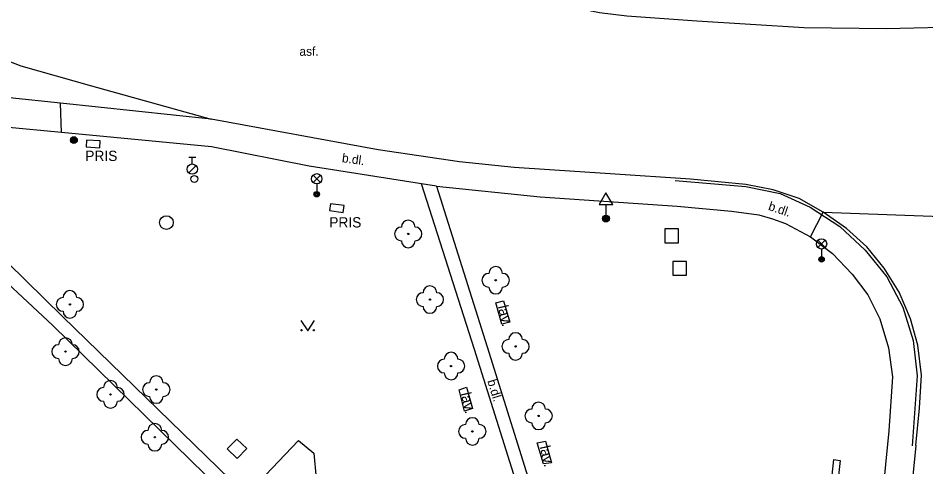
# Model space of a CAD drawing. Extents: x -595546 to -593986, y -1160845 to -1159202.
# Drawn here: x -594146.9 to -594080.8, y -1160647.7 to -1160615 of the extents above; entities that cross this region are included whole.
import ezdxf

# ---------------------------------------------------------------- set-up
doc = ezdxf.new("R2010")
doc.units = 0
for name, color, linetype in [('Level 22', 7, 'Continuous'), ('Level 24', 7, 'Continuous'), ('Level 25', 7, 'Continuous'), ('Level 26', 7, 'Continuous'), ('Level 27', 7, 'Continuous'), ('Level 28', 7, 'Continuous'), ('Level 33', 7, 'Continuous'), ('Level 34', 7, 'Continuous'), ('Level 36', 7, 'Continuous'), ('Specificka linie pasportu komunikaci', 7, 'Continuous'), ('TM - chodniky - VP', 7, 'Continuous'), ('TM - hranice souvisleho porostu (skupiny stromu_ kere)', 7, 'Continuous'), ('TM - komunikace - VP', 7, 'Continuous'), ('TM - lavicka', 7, 'Continuous'), ('TM - letecke snimky - pomocna linie', 7, 'Continuous'), ('TM - popis objektu', 7, 'Continuous'), ('TM - popis povrchu', 7, 'Continuous'), ('TM - poznamka', 7, 'Continuous'), ('TM - rozhrani mezi zpev. plochami mezi sebou - VP', 7, 'Continuous'), ('TM - rozhrani ploch obecne - VP', 7, 'Continuous'), ('TM - zabradli - VP', 7, 'Continuous')]:
    doc.layers.add(name, color=color, linetype=linetype)

msp = doc.modelspace()

# ---------------------------------------------------------------- linework, layer by layer
at = {"layer": 'Level 22'}
for centre in [(-594118.51, -1160630.74), (-594112.14, -1160634.11), (-594116.93, -1160635.52), (-594143.17, -1160635.87), (-594110.69, -1160638.93), (-594143.49, -1160639.31), (-594115.39, -1160640.36), (-594136.87, -1160642.07), (-594140.21, -1160642.42), (-594109.01, -1160643.99), (-594136.98, -1160645.54), (-594113.84, -1160645.12)]:
    msp.add_circle(centre, 0.05, dxfattribs=at)
for centre, start, end in [((-594118.51, -1160630.24), 0, 180), ((-594119.01, -1160630.74), 90, 270), ((-594118.01, -1160630.74), 270, 90), ((-594118.51, -1160631.24), 180, 0), ((-594112.64, -1160634.11), 90, 270), ((-594112.14, -1160633.61), 0, 180), ((-594111.64, -1160634.11), 270, 90), ((-594143.17, -1160635.37), 0, 180), ((-594117.43, -1160635.52), 90, 270), ((-594116.93, -1160635.02), 0, 180), ((-594116.43, -1160635.52), 270, 90), ((-594112.14, -1160634.61), 180, 0), ((-594143.67, -1160635.87), 90, 270), ((-594142.67, -1160635.87), 270, 90), ((-594143.17, -1160636.37), 180, 0), ((-594116.93, -1160636.02), 180, 0), ((-594143.49, -1160638.81), 0, 180), ((-594110.69, -1160638.43), 0, 180), ((-594143.99, -1160639.31), 90, 270), ((-594142.99, -1160639.31), 270, 90), ((-594111.19, -1160638.93), 90, 270), ((-594110.19, -1160638.93), 270, 90), ((-594115.39, -1160639.86), 0, 180), ((-594110.69, -1160639.43), 180, 0), ((-594143.49, -1160639.81), 180, 0), ((-594115.89, -1160640.36), 90, 270), ((-594114.89, -1160640.36), 270, 90), ((-594115.39, -1160640.86), 180, 0), ((-594140.21, -1160641.92), 0, 180), ((-594137.37, -1160642.07), 90, 270), ((-594136.87, -1160641.57), 0, 180), ((-594136.37, -1160642.07), 270, 90), ((-594140.71, -1160642.42), 90, 270), ((-594139.71, -1160642.42), 270, 90), ((-594140.21, -1160642.92), 180, 0), ((-594136.87, -1160642.57), 180, 0), ((-594109.01, -1160643.49), 0, 180), ((-594109.51, -1160643.99), 90, 270), ((-594108.51, -1160643.99), 270, 90), ((-594113.84, -1160644.62), 0, 180), ((-594136.98, -1160645.04), 0, 180), ((-594114.34, -1160645.12), 90, 270), ((-594113.34, -1160645.12), 270, 90), ((-594109.01, -1160644.49), 180, 0), ((-594137.48, -1160645.54), 90, 270), ((-594136.48, -1160645.54), 270, 90), ((-594113.84, -1160645.62), 180, 0), ((-594136.98, -1160646.04), 180, 0)]:
    msp.add_arc(centre, 0.5, start, end, dxfattribs=at)
at = {"layer": 'Level 24'}
for points in [[(-594141.984, -1160624.41), (-594140.985, -1160624.469), (-594140.956, -1160623.97), (-594141.954, -1160623.911)], [(-594124.249, -1160629.04), (-594123.258, -1160629.175), (-594123.191, -1160628.68), (-594124.181, -1160628.545)]]:
    msp.add_lwpolyline(points, close=True, dxfattribs=at)
at = {"layer": 'Level 25'}
for centre, radius in [((-594142.88, -1160623.91), 0.25), ((-594142.88, -1160623.91), 0.2), ((-594142.88, -1160623.91), 0.15), ((-594142.88, -1160623.91), 0.1), ((-594142.88, -1160623.91), 0.05), ((-594104.1, -1160629.62), 0.25), ((-594104.1, -1160629.62), 0.2), ((-594104.1, -1160629.62), 0.15), ((-594104.1, -1160629.62), 0.1), ((-594104.1, -1160629.62), 0.05)]:
    msp.add_circle(centre, radius, dxfattribs=at)
at = {"layer": 'Level 26'}
for points in [[(-594099.81, -1160631.38), (-594098.81, -1160631.38), (-594098.81, -1160630.38), (-594099.81, -1160630.38)], [(-594099.24, -1160633.75), (-594098.24, -1160633.75), (-594098.24, -1160632.75), (-594099.24, -1160632.75)], [(-594130.982, -1160647.087), (-594130.283, -1160646.372), (-594130.998, -1160645.673), (-594131.697, -1160646.388)]]:
    msp.add_lwpolyline(points, close=True, dxfattribs=at)
at = {"layer": 'Level 27'}
msp.add_circle((-594136.14, -1160629.91), 0.5, dxfattribs=at)
at = {"layer": 'Level 28'}
for p, q in [((-594134.508, -1160626.292), (-594133.978, -1160625.762)), ((-594134.5, -1160625.145), (-594134, -1160625.145)), ((-594134.25, -1160625.645), (-594134.25, -1160625.145))]:
    msp.add_line(p, q, dxfattribs=at)
for centre, radius in [((-594134.25, -1160626.02), 0.375), ((-594134.1, -1160626.74), 0.25)]:
    msp.add_circle(centre, radius, dxfattribs=at)
at = {"layer": 'Level 33'}
for p, q in [((-594125.445, -1160626.99), (-594124.915, -1160626.46)), ((-594125.445, -1160626.46), (-594124.915, -1160626.99)), ((-594125.18, -1160627.1), (-594125.18, -1160627.85)), ((-594088.655, -1160631.73), (-594088.125, -1160631.2)), ((-594088.655, -1160631.2), (-594088.125, -1160631.73)), ((-594088.39, -1160631.84), (-594088.39, -1160632.59))]:
    msp.add_line(p, q, dxfattribs=at)
for centre, radius in [((-594125.18, -1160626.725), 0.375), ((-594125.18, -1160627.85), 0.2), ((-594125.18, -1160627.85), 0.145), ((-594125.18, -1160627.85), 0.0876), ((-594088.39, -1160631.465), 0.375), ((-594088.39, -1160632.59), 0.2), ((-594088.39, -1160632.59), 0.145), ((-594088.39, -1160632.59), 0.0876)]:
    msp.add_circle(centre, radius, dxfattribs=at)
at = {"layer": 'Level 34'}
for p, q in [((-594104.1, -1160628.602), (-594104.1, -1160629.62)), ((-594104.35, -1160629.62), (-594103.85, -1160629.62))]:
    msp.add_line(p, q, dxfattribs=at)
msp.add_lwpolyline([(-594104.6, -1160628.602), (-594103.6, -1160628.602), (-594104.1, -1160627.736)], close=True, dxfattribs=at)
at = {"layer": 'Level 36'}
msp.add_lwpolyline([(-594126.34, -1160637.05), (-594125.84, -1160637.8), (-594125.34, -1160637.05)], dxfattribs=at)
for centre in [(-594126.29, -1160637.75), (-594125.391, -1160637.75)]:
    msp.add_circle(centre, 0.05, dxfattribs=at)
at = {"layer": 'Specificka linie pasportu komunikaci'}
msp.add_lwpolyline([(-594143.78, -1160623.36), (-594143.85, -1160621.22)], dxfattribs=at)
at = {"layer": 'TM - chodniky - VP'}
for points in [[(-594143.78, -1160623.36), (-594147.88, -1160622.97)], [(-594132.84, -1160624.39), (-594143.78, -1160623.36)], [(-594117.54, -1160627.1), (-594125.73, -1160625.81), (-594132.84, -1160624.39)], [(-594143.72, -1160636.74), (-594131.48, -1160648.62), (-594116.31, -1160663.41), (-594108.89, -1160672), (-594103.51, -1160678.96), (-594099.19, -1160684.53), (-594105.83, -1160663.86), (-594110.01, -1160650.81), (-594113.69, -1160639.16), (-594117.54, -1160627.1)], [(-594116.46, -1160627.26), (-594108.9, -1160628.04), (-594098.92, -1160628.71), (-594094.95, -1160629.09), (-594092.97, -1160629.34), (-594091.97, -1160629.63)], [(-594116.46, -1160627.26), (-594112.75, -1160638.97), (-594109.18, -1160650.37), (-594104.91, -1160663.47), (-594097.75, -1160686.7)], [(-594091.97, -1160629.63), (-594091.02, -1160629.99), (-594089.19, -1160630.95)], [(-594089.19, -1160630.95), (-594087.59, -1160632.17), (-594086.16, -1160633.66), (-594085.01, -1160635.17), (-594084.15, -1160636.93), (-594083.5, -1160639.03), (-594083.21, -1160641.14), (-594083.48, -1160645.08)], [(-594098.38, -1160687.28), (-594104.31, -1160679.53), (-594109.62, -1160672.68), (-594117.05, -1160664.02), (-594132.2, -1160649.35), (-594144.42, -1160637.41)], [(-594083.48, -1160645.08), (-594085.14, -1160661.75)]]:
    msp.add_lwpolyline(points, dxfattribs=at)
at = {"layer": 'TM - hranice souvisleho porostu (skupiny stromu_ kere)'}
for points in [[(-594125.4, -1160646.71), (-594125.22, -1160648.55), (-594126.79, -1160650.07), (-594128.34, -1160650.02), (-594129.39, -1160648.82), (-594126.5, -1160645.77)], [(-594126.5, -1160645.77), (-594125.4, -1160646.71)]]:
    msp.add_lwpolyline(points, dxfattribs=at)
at = {"layer": 'TM - komunikace - VP'}
for points in [[(-594113.22, -1160608.69), (-594112.25, -1160610.13), (-594111.26, -1160611.26), (-594110.46, -1160611.94), (-594109.22, -1160612.76), (-594107.48, -1160613.74), (-594106.53, -1160614.14), (-594105.89, -1160614.35), (-594104.57, -1160614.63), (-594102.59, -1160614.87), (-594097.49, -1160615.23), (-594089.65, -1160615.71), (-594083.65, -1160615.78), (-594077.65, -1160615.63), (-594068.52, -1160614.98)], [(-594143.85, -1160621.22), (-594147.58, -1160620.82)], [(-594132.88, -1160622.39), (-594143.85, -1160621.22)], [(-594088.28, -1160629.15), (-594090.02, -1160628.17), (-594091.92, -1160627.52), (-594093.91, -1160627.15), (-594097.94, -1160626.75), (-594103.8, -1160626.37), (-594110.8, -1160625.9), (-594114.77, -1160625.48), (-594120.7, -1160624.62), (-594132.88, -1160622.39)], [(-594081.51, -1160646.15), (-594081.26, -1160643.42), (-594081.11, -1160641.02), (-594081.38, -1160638.83), (-594081.9, -1160636.91), (-594082.74, -1160634.99), (-594083.82, -1160633.23), (-594085.09, -1160631.68), (-594086.57, -1160630.35), (-594088.28, -1160629.15)], [(-594081.51, -1160646.15), (-594082.93, -1160660.24), (-594084, -1160668.05), (-594085.76, -1160674.95)]]:
    msp.add_lwpolyline(points, dxfattribs=at)
at = {"layer": 'TM - lavicka'}
for points in [[(-594111.57, -1160635.62), (-594111.1, -1160637.17), (-594111.69, -1160637.32), (-594112.13, -1160635.75), (-594111.57, -1160635.62)], [(-594114.81, -1160642.08), (-594114.27, -1160641.89), (-594113.83, -1160643.46), (-594114.41, -1160643.64), (-594114.81, -1160642.08)], [(-594108.07, -1160647.41), (-594108.66, -1160647.49), (-594109.11, -1160645.96), (-594108.52, -1160645.83), (-594108.07, -1160647.41)]]:
    msp.add_lwpolyline(points, dxfattribs=at)
at = {"layer": 'TM - letecke snimky - pomocna linie'}
for points in [[(-594144.42, -1160637.41), (-594157.95, -1160624.8), (-594159.02, -1160622.31)], [(-594143.72, -1160636.74), (-594147.7, -1160632.85), (-594147.85, -1160630.25), (-594149.1, -1160622.99)]]:
    msp.add_lwpolyline(points, dxfattribs=at)
at = {"layer": 'TM - rozhrani mezi zpev. plochami mezi sebou - VP'}
for points in [[(-594116.46, -1160627.26), (-594117.54, -1160627.1)], [(-594089.19, -1160630.95), (-594088.28, -1160629.15)]]:
    msp.add_lwpolyline(points, dxfattribs=at)
at = {"layer": 'TM - rozhrani ploch obecne - VP'}
for points in [[(-594181.85, -1160603.13), (-594176.11, -1160606.48), (-594168.57, -1160609.99), (-594146.75, -1160618.51), (-594141.6, -1160619.95)], [(-594141.6, -1160619.95), (-594132.88, -1160622.39)], [(-594088.28, -1160629.15), (-594073.69, -1160629.68)], [(-594087.51, -1160647.16), (-594087.04, -1160647.23), (-594087.99, -1160655.86), (-594088.9, -1160663.22), (-594089.96, -1160669.51), (-594091.97, -1160676.78), (-594093.85, -1160681.69), (-594094.25, -1160681.51)], [(-594087.51, -1160647.16), (-594088.44, -1160655.79), (-594089.44, -1160663.15), (-594090.44, -1160669.39), (-594092.41, -1160676.64), (-594094.25, -1160681.51)]]:
    msp.add_lwpolyline(points, dxfattribs=at)
at = {"layer": 'TM - zabradli - VP'}
for points in [[(-594099.06, -1160626.85), (-594093.9, -1160627.28), (-594091.41, -1160627.79), (-594089.22, -1160628.79), (-594087.05, -1160630.19)], [(-594087.05, -1160630.19), (-594085.22, -1160631.91), (-594083.64, -1160633.86), (-594082.46, -1160636.07), (-594081.71, -1160638.51), (-594081.42, -1160641.06), (-594081.78, -1160646.17)]]:
    msp.add_lwpolyline(points, dxfattribs=at)

# ---------------------------------------------------------------- texts
at = {"layer": 'TM - popis objektu'}
for p in [(-594142.05, -1160625.43), (-594124.27, -1160630.27)]:
    msp.add_text('PRIS', height=0.75, dxfattribs=at).set_placement(p)
at = {"layer": 'TM - popis povrchu'}
msp.add_text('asf.', height=0.65, dxfattribs=at).set_placement((-594126.44, -1160617.77))
for rotation, p in [(352.26378, (-594123.37, -1160625.51)), (341.3233, (-594092.32, -1160628.98)), (286.7399, (-594112.75, -1160641.44))]:
    msp.add_text('b.dl.', height=0.65, rotation=rotation, dxfattribs=at).set_placement(p)
at = {"layer": 'TM - poznamka'}
for p in [(-594111.99, -1160636.02), (-594114.69, -1160642.36), (-594108.93, -1160646.24)]:
    msp.add_text('lav.', height=0.75, rotation=282.84548, dxfattribs=at).set_placement(p)

doc.saveas('drawing.dxf')
